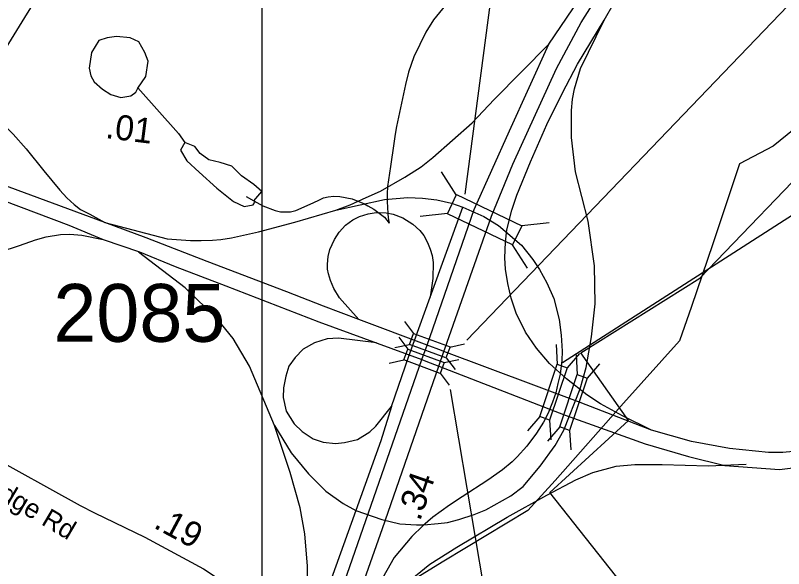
# Model space of a CAD drawing. Extents: x 1662474 to 1856135, y 779280 to 917889.
# Drawn here: x 1729808 to 1733635, y 861632 to 864388 of the extents above; entities that cross this region are included whole.
import ezdxf

# ---------------------------------------------------------------- set-up
doc = ezdxf.new("R2010")
doc.units = 0
for name, color, linetype in [('Cogo Default Point CELL', 7, 'Continuous'), ('Exist Boundary Political City Limit New', 7, 'Continuous'), ('Exist Hydrographic Misc Water Feature', 7, 'Continuous'), ('Exist Hydrographic Pond Under 1500 Sq Ft', 7, 'Continuous'), ('Exist Road Non-System Type 51', 7, 'Continuous'), ('Exist Road Primary Interstate Divided Center Attributed', 7, 'Continuous'), ('Exist Road Primary Interstate Mileage Hundredths English Label', 7, 'Continuous'), ('Exist Road Primary Interstate Ramp 1 Lane Attributed', 7, 'Continuous'), ('Exist Road Primary Interstate Structure Standard Bridge CELL', 7, 'Continuous'), ('Exist Road Primary Interstate Structure Standard Bridge Number Label', 7, 'Continuous'), ('Exist Road Secondary Structure Standard Bridge CELL', 7, 'Continuous'), ('Exist Road Secondary Structure Standard Bridge Number Label', 7, 'Continuous'), ('Exist Road Secondary Type 51 Attributed', 7, 'Continuous'), ('Exist Road Secondary Type 51 Divided Attributed', 7, 'Continuous'), ('Exist Road Secondary Type 51 Label', 7, 'Continuous'), ('Exist Utilities Electrical Transmission Line', 7, 'Continuous'), ('Map Preparation Boundary City Limit Buffer Line', 7, 'Continuous'), ('Map Preparation Inset Cut Line', 7, 'Continuous'), ('Prop DGN Element Guardrail', 7, 'Continuous')]:
    doc.layers.add(name, color=color, linetype=linetype)

msp = doc.modelspace()

# ---------------------------------------------------------------- linework, layer by layer
at = {"layer": 'Exist Boundary Political City Limit New'}
msp.add_lwpolyline([(1733130.6, 861176.5), (1732470.5, 862010.6), (1732861.4, 862369.6), (1732623.8, 862707.4), (1733217.5, 863079.2), (1733846.9, 863732.6), (1733755, 863818.2), (1734329.8, 864292.5), (1734714.6, 864615.9), (1734841.9, 864702.2), (1734844.2, 864685.5), (1735436.6, 864250.4), (1735473.2, 864227.2), (1735475.6, 864223.6), (1735477.5, 864220.9), (1735487.9, 864200.9), (1735480.4, 864095.8)], dxfattribs=at)
at = {"layer": 'Exist Hydrographic Misc Water Feature'}
for points in [[(1732044.8, 864548.2), (1732016.5, 864513.4), (1732000.5, 864494.1), (1731978, 864468.3), (1731951.5, 864440.9), (1731935.1, 864420.7), (1731891, 864365.1), (1731851.6, 864304.3), (1731791.8, 864180.8), (1731765.5, 864104.1), (1731751.4, 864042.9), (1731706.5, 863833.7), (1731700.1, 863796), (1731692.3, 863749.5), (1731675.9, 863634.2), (1731662.2, 863534.3), (1731659.7, 863498.2), (1731659.1, 863460.5), (1731662.4, 863400.5), (1731664, 863378.4), (1731669.1, 863352.7)], [(1730417.8, 864026), (1730619.5, 863799.2), (1730652.1, 863753.5)], [(1730958, 863484.7), (1730994.9, 863464.2), (1731040.3, 863439.5), (1731102.2, 863416), (1731128.2, 863409.7), (1731153.9, 863409.2), (1731177.8, 863409.6), (1731204.1, 863414.8), (1731260.5, 863439.9), (1731294.7, 863455.6), (1731319.1, 863467.5), (1731343.1, 863479.2), (1731365.5, 863482.9), (1731393.4, 863486.4), (1731423.5, 863485.8), (1731485.2, 863473.1), (1731513.1, 863462.6), (1731542.8, 863449.7), (1731562.9, 863439.5), (1731592.7, 863421.6), (1731646, 863382.9), (1731669.1, 863352.7)]]:
    msp.add_lwpolyline(points, dxfattribs=at)
at = {"layer": 'Exist Hydrographic Pond Under 1500 Sq Ft'}
for points in [[(1730417.2, 864025.1), (1730458.1, 864083.6), (1730469.8, 864159.6), (1730452.3, 864203.4), (1730423, 864256.1), (1730379.1, 864276.5), (1730311.9, 864282.4), (1730265.1, 864276.5), (1730224.1, 864261.9), (1730186.1, 864203.4), (1730174.4, 864124.5), (1730183.2, 864086.5), (1730200.7, 864057.2), (1730241.7, 864019.2), (1730282.6, 863992.9), (1730332.3, 863978.3), (1730382.1, 863987.1), (1730408.4, 864004.6), (1730417.2, 864025.1)], [(1730652.1, 863753.5), (1730630.6, 863716.3), (1730661.4, 863663.6), (1730723, 863606.4), (1730811, 863527.2), (1730894.7, 863461.2), (1730947.5, 863434.8), (1730991.5, 863443.6), (1731000.3, 863456.8)], [(1730994.9, 863464.2), (1731035.5, 863509.6), (1730995.9, 863544.8), (1730934.3, 863588.8), (1730885.9, 863637.2), (1730828.6, 863654.8), (1730771.4, 863668), (1730727.4, 863698.7), (1730701, 863733.9), (1730652.1, 863753.5)]]:
    msp.add_lwpolyline(points, dxfattribs=at)
at = {"layer": 'Exist Road Non-System Type 51'}
msp.add_lwpolyline([(1729605.9, 863972.9), (1729690.7, 864110.7), (1729775.7, 864247.7), (1729855, 864377.6), (1729922.8, 864488.7)], dxfattribs=at)
at = {"layer": 'Exist Road Primary Interstate Divided Center Attributed'}
for points in [[(1731858.4, 862745.2), (1732093.7, 863420.3), (1732268.4, 863812.3), (1732465.5, 864244.6), (1732585.4, 864419.3), (1732690.6, 864591.8), (1732802.6, 864744.1), (1732950.5, 864950.1), (1733044.7, 865064.5), (1733192, 865243.6), (1733355.2, 865428.7), (1733500, 865571.6)], [(1731942.7, 862713.5), (1731947, 862726), (1732180, 863386.7), (1732285.2, 863646.6), (1732503.6, 864123.6), (1732626.8, 864352.1), (1732772.4, 864585.1), (1732994.1, 864887.4), (1733183.1, 865118.2), (1733399, 865353.1)], [(1731833.1, 862672.7), (1731858.4, 862745.2)], [(1731917.3, 862640.4), (1731942.7, 862713.5)], [(1731247.8, 860993.7), (1731833.1, 862672.7)], [(1731300.7, 860880.6), (1731328.8, 860961), (1731636.8, 861832.3), (1731917.3, 862640.4)]]:
    msp.add_lwpolyline(points, dxfattribs=at)
at = {"layer": 'Exist Road Primary Interstate Ramp 1 Lane Attributed'}
for p, q in [((1731873.4, 862983.6), (1732036.2, 863432.6)), ((1731795.4, 862768.3), (1731873.4, 862983.6)), ((1731768.4, 862689.9), (1731795.4, 862768.3)), ((1731681, 862438.7), (1731768.4, 862689.9))]:
    msp.add_line(p, q, dxfattribs=at)
for points in [[(1732740.7, 864363), (1732895.4, 864634.5), (1732976, 864779.8), (1733074.1, 864934.1), (1733169.6, 865064.5), (1733267.7, 865177.9), (1733399, 865353.1)], [(1731841.9, 861849.3), (1731913.1, 861855.7), (1731960.4, 861861.2), (1732016.1, 861875.6), (1732093.2, 861901.5), (1732150.8, 861924.1), (1732276.3, 861993.6), (1732336.7, 862040.6), (1732421.9, 862141.4), (1732495.8, 862244.4), (1732540.6, 862320.6), (1732621.2, 862526.6), (1732650.3, 862634.2), (1732677.2, 862786.5), (1732696.2, 862950), (1732691.8, 863140.4), (1732660.4, 863362.1), (1732597.7, 863608.5), (1732578.6, 863778.7), (1732578.6, 863913.1), (1732583.7, 863970.2), (1732593.6, 864021.9), (1732623.4, 864123.6), (1732740.7, 864363)], [(1732976.1, 862321.4), (1732831.2, 862392.7), (1732721.8, 862452.9), (1732653.6, 862497.7), (1732553.3, 862576.3), (1732468.7, 862653.4), (1732402.8, 862730.1), (1732349.5, 862809.2), (1732303, 862904.2), (1732276.6, 862978.4), (1732260, 863052), (1732248.8, 863123.7), (1732245.8, 863179.4), (1732249.5, 863257.6), (1732256, 863318.8), (1732280.1, 863416.8), (1732306, 863491.5), (1732373.9, 863658.7), (1732454.8, 863844.3), (1732533.7, 864001.5), (1732607.1, 864143.8), (1732740.7, 864363)], [(1731403.3, 863416.6), (1731475.7, 863443.6), (1731555.1, 863479.6), (1731626.6, 863512.5), (1731748, 863581.5), (1731828.9, 863632.4), (1731886.5, 863680.2), (1732083.6, 863852.6), (1732193.4, 863969.1), (1732465.5, 864244.6)], [(1729662.9, 863930), (1729795.9, 863795.8), (1729861.9, 863722.8), (1729949, 863612.4), (1730029.9, 863517), (1730064.4, 863478.6), (1730100.4, 863445.6), (1730132.8, 863421.1), (1730177.9, 863396.8), (1730253.7, 863355.3)], [(1731403.3, 863416.6), (1731645.7, 863469.6), (1731762.2, 863480.8), (1731836.1, 863476.3), (1731906.5, 863468.6), (1731980.7, 863451.6), (1732036.2, 863432.6), (1732141.6, 863384.9), (1732215, 863340.2), (1732328.9, 863243.4), (1732386.1, 863170.9), (1732419, 863121.4), (1732454.5, 863055.5), (1732490.2, 862976.9), (1732517.2, 862873.2), (1732527.2, 862794.8), (1732531.6, 862714.8), (1732529.2, 862667.9), (1732521.2, 862601), (1732510.7, 862554.5), (1732499.2, 862506.6), (1732483.2, 862461.1), (1732462.2, 862406.7), (1732438.3, 862360.6), (1732403, 862305.8), (1732354.7, 862242.2), (1732307.1, 862188.9), (1732281.7, 862163.4), (1732234, 862124.4), (1732161, 862072.5), (1732033.4, 861989.6), (1731969.5, 861948.6), (1731887.7, 861888.3), (1731837.1, 861845.2), (1731782.4, 861792), (1731695, 861686.7), (1731621.1, 861556.8)], [(1730253.7, 863355.3), (1730563.9, 863274.8), (1730680.5, 863265.8), (1730733.5, 863265.8), (1730788.9, 863268.3), (1730831.4, 863271.3), (1730884.2, 863279.2), (1731018.2, 863309.8), (1731199.5, 863357.7), (1731403.3, 863416.6)], [(1731518.4, 862873.3), (1731422.6, 862980.2), (1731394, 863027.2), (1731377.2, 863067.6), (1731367.7, 863099.5), (1731363.3, 863123), (1731363.3, 863147.6), (1731365.8, 863185.7), (1731373.6, 863221), (1731396.6, 863270.3), (1731420.1, 863307.2), (1731452, 863342.5), (1731489.2, 863368.3), (1731521.2, 863385.6), (1731564.3, 863399.1), (1731595.1, 863403.5), (1731623.1, 863405.2), (1731655.3, 863404.1), (1731688.9, 863397.9), (1731738.1, 863379.5), (1731787.4, 863348.1), (1731822.1, 863316.7), (1731842.3, 863290.4), (1731860.8, 863256.8), (1731874.2, 863222.7), (1731883.7, 863190.8), (1731888.2, 863156.6), (1731887.4, 863077.6), (1731873.4, 862983.6)], [(1729673.8, 863202.9), (1729731.6, 863209.6), (1729828.7, 863241), (1729907.9, 863270.1), (1729960.2, 863284.3), (1730032.3, 863296.7), (1730078.6, 863298.2), (1730138.3, 863292.2), (1730245.5, 863270.9)], [(1731098.1, 862345.2), (1730973.8, 862640.9), (1730893.2, 862777.5), (1730812.5, 862876.1), (1730653.5, 863030.6), (1730420.6, 863207.6)], [(1731607.1, 862755.7), (1731416.7, 862780.3), (1731360.7, 862775.8), (1731298, 862755.7), (1731242, 862724.3), (1731201.1, 862682.9), (1731169.8, 862640.3), (1731154.1, 862591), (1731144, 862531.7), (1731141.8, 862483.5), (1731156.3, 862415.2), (1731196.7, 862353.6), (1731237, 862314.4), (1731291.9, 862277.5), (1731341.1, 862261.8), (1731402.7, 862255.1), (1731446.4, 862260.7), (1731511.4, 862274.1), (1731573, 862313.3), (1731603.2, 862341.3), (1731681, 862438.7)], [(1731681, 862438.7), (1731627.8, 862268.3), (1731503.9, 861920.7)], [(1731235.2, 861171.4), (1731251.5, 861337.3), (1731262.7, 861467.2), (1731262.7, 861644.1), (1731249.3, 861805.4), (1731225.8, 861935.3), (1731176.5, 862110), (1731098.1, 862345.2)], [(1731098.1, 862345.2), (1731181, 862208.6), (1731268.3, 862103.3), (1731353.5, 862018.2), (1731440.8, 861955.5), (1731503.9, 861920.7)], [(1731538.2, 861290.3), (1731643.5, 861442.6), (1731755.5, 861559), (1731872, 861653.1), (1732006.4, 861738.2), (1732258.3, 861888.3), (1732455.5, 861998), (1732598.8, 862074.2), (1732683.9, 862110), (1732800.4, 862141.4), (1732893.3, 862150.4), (1733030, 862150.4), (1733258.4, 862143.6), (1733448.8, 862152.6)], [(1731503.9, 861920.7), (1731366.1, 861537), (1731235.2, 861171.4)], [(1731503.9, 861920.7), (1731633.4, 861876.1), (1731722.4, 861854.9), (1731806.1, 861849.3), (1731841.9, 861849.3)]]:
    msp.add_lwpolyline(points, dxfattribs=at)
at = {"layer": 'Exist Road Primary Interstate Structure Standard Bridge CELL'}
for p, q in [((1732004.2, 863493), (1731930.7, 863609)), ((1731959.7, 863400.3), (1731823.3, 863385)), ((1732466.5, 863354.1), (1732330.1, 863338.8)), ((1732358.1, 863127.9), (1732284.6, 863243.9)), ((1732500.8, 862747.9), (1732506.7, 862650.7)), ((1732618.1, 862703.2), (1732555.9, 862632)), ((1732600.4, 862696.5), (1732606.2, 862599.3)), ((1732717.7, 862651.8), (1732655.5, 862580.5)), ((1732420.4, 862389.5), (1732358.2, 862318.3)), ((1732468.5, 862371.2), (1732474.4, 862274)), ((1732520, 862338.1), (1732457.8, 862266.8)), ((1732568.1, 862319.8), (1732574, 862222.6))]:
    msp.add_line(p, q, dxfattribs=at)
for points in [[(1732284.6, 863243.9), (1731959.5, 863399.8), (1732005, 863494.7), (1732330.1, 863338.8)], [(1732555.9, 862632), (1732468.7, 862371.1), (1732419.5, 862389.9), (1732506.7, 862650.7)], [(1732655.5, 862580.5), (1732568.3, 862319.7), (1732519.1, 862338.4), (1732606.2, 862599.3)]]:
    msp.add_lwpolyline(points, close=True, dxfattribs=at)
at = {"layer": 'Exist Road Primary Interstate Structure Standard Bridge Number Label'}
msp.add_line((1732532.8, 862657.7), (1734380.2, 863844.9), dxfattribs=at)
at = {"layer": 'Exist Road Secondary Structure Standard Bridge CELL'}
for p, q in [((1731746.5, 862862.1), (1731791.2, 862802.9)), ((1731717.5, 862784.4), (1731762.2, 862725.2)), ((1731698.5, 862732.8), (1731771.1, 862748.6)), ((1731972.7, 862735.5), (1732045.3, 862751.4)), ((1731953.1, 862682.5), (1731997.8, 862623.3)), ((1731669.5, 862655.1), (1731742.1, 862670.9)), ((1731943.7, 862657.8), (1732016.3, 862673.6)), ((1731924.1, 862604.7), (1731968.8, 862545.5))]:
    msp.add_line(p, q, dxfattribs=at)
for points in [[(1731791.2, 862802.9), (1731972.8, 862735.8), (1731952.7, 862681.5), (1731771.1, 862748.6)], [(1731762.2, 862725.2), (1731943.8, 862658), (1731923.7, 862603.7), (1731742.1, 862670.9)]]:
    msp.add_lwpolyline(points, close=True, dxfattribs=at)
at = {"layer": 'Exist Road Secondary Structure Standard Bridge Number Label'}
for p, q in [((1732048.9, 863497.3), (1732477, 866744.7)), ((1732056.3, 862769.6), (1734931.5, 865764.5)), ((1731973.4, 862523.4), (1732741.9, 857968.5))]:
    msp.add_line(p, q, dxfattribs=at)
at = {"layer": 'Exist Road Secondary Type 51 Attributed'}
for points in [[(1724534, 865870.1), (1724610.8, 865781.6), (1725089.6, 865510), (1725153.1, 865472.6), (1725345.5, 865264.5), (1725569.3, 865012.2), (1725773.5, 864848.9), (1726250.5, 864573), (1726288, 864547.1), (1726466.6, 864279.2), (1726480.5, 864266), (1726531, 864243.2), (1727019.3, 864202.7), (1727325.5, 864168.6), (1727420.6, 864132.1), (1727620.6, 864072.3), (1728092.5, 863901.6), (1728335.9, 863794.2), (1728559.2, 863587.2), (1729063.1, 862793.5), (1729359.2, 862510.1), (1729655.2, 862207.7), (1730130.6, 861946.9)], [(1730130.6, 861946.9), (1730202.2, 861909.5), (1730452.1, 861787.9), (1730745.6, 861630.6), (1730871.6, 861547), (1730910.5, 861514.6), (1730962.5, 861468.1), (1730997, 861429.1)]]:
    msp.add_lwpolyline(points, dxfattribs=at)
at = {"layer": 'Exist Road Secondary Type 51 Divided Attributed'}
for points in [[(1729392.1, 863597.2), (1729584, 863526.3), (1730073.6, 863343.2), (1730245.5, 863270.9)], [(1730253.7, 863355.3), (1729590.5, 863600.1)], [(1731159.5, 863009.8), (1730763.6, 863162.3), (1730459.1, 863279.5), (1730253.7, 863355.3)], [(1730245.5, 863270.9), (1730425.3, 863209.5), (1730604.3, 863136.6), (1730856.5, 863039.5)], [(1730856.5, 863039.5), (1731319.2, 862861.3), (1731833.1, 862672.7)], [(1731858.4, 862745.2), (1731518.4, 862873.3), (1731341.9, 862939.6), (1731159.5, 863009.8)], [(1731942.7, 862713.5), (1731930.1, 862718.2), (1731858.4, 862745.2)], [(1734601.1, 862447.4), (1734413.5, 862382.5), (1734151.2, 862298.9), (1734012.7, 862256.6), (1733905.1, 862234.1), (1733752.4, 862221.5), (1733631.5, 862209.7), (1733559.9, 862209.3), (1733364.9, 862230.8), (1733176.5, 862264.7), (1732976.1, 862321.4), (1732621.7, 862458.5), (1731942.7, 862713.5)], [(1731833.1, 862672.7), (1731851.7, 862665.8), (1731917.3, 862640.4)], [(1731917.3, 862640.4), (1732546, 862396.7), (1732944.6, 862252.8), (1733160.3, 862190.4), (1733341.8, 862145.9), (1733613.5, 862125.6), (1733784.6, 862146.3), (1733910.6, 862157.2), (1734218.5, 862232.9), (1734553.3, 862342.4), (1734994, 862506.4)]]:
    msp.add_lwpolyline(points, dxfattribs=at)
at = {"layer": 'Exist Utilities Electrical Transmission Line'}
msp.add_lwpolyline([(1734009.4, 864081.6), (1733583.4, 863735.9), (1733414.3, 863647.5), (1733282, 863248.8), (1733176.4, 862937.8), (1733116.7, 862766.4), (1732837, 862455.1), (1732496.6, 862070.5), (1732360.7, 861921.7), (1731941.7, 861668), (1731347.3, 861304.1)], dxfattribs=at)
at = {"layer": 'Map Preparation Boundary City Limit Buffer Line'}
msp.add_lwpolyline([(1733130.6, 861176.5), (1732470.5, 862010.6), (1732861.4, 862369.6), (1732623.8, 862707.4), (1733217.5, 863079.2), (1733846.9, 863732.6), (1733755, 863818.2), (1734329.8, 864292.5), (1734714.6, 864615.9), (1734841.9, 864702.2), (1734844.2, 864685.5), (1735436.6, 864250.4), (1735473.2, 864227.2), (1735475.6, 864223.6), (1735477.5, 864220.9), (1735487.9, 864200.9), (1735480.4, 864095.8)], dxfattribs=at)
at = {"layer": 'Map Preparation Inset Cut Line'}
for points in [[(1731035.7, 826588.1), (1668486.3, 826588.1), (1668486.3, 870408.9), (1731035.7, 870408.9)], [(1731035.7, 826588.1), (1793585.1, 826588.1), (1793585.1, 870408.9), (1731035.7, 870408.9)]]:
    msp.add_lwpolyline(points, close=True, dxfattribs=at)

# ---------------------------------------------------------------- texts
at = {"layer": 'Cogo Default Point CELL'}
msp.add_text('2085', height=288, dxfattribs=at).set_placement((1729996.9, 862761.5))
at = {"layer": 'Exist Road Primary Interstate Mileage Hundredths English Label'}
msp.add_text('.34', height=125, rotation=70.7806, dxfattribs=at).set_placement((1731822.9, 861864.9))
at = {"layer": 'Exist Road Secondary Type 51 Label'}
msp.add_text('Old Oak Ridge Rd', height=95, rotation=329.4921, dxfattribs=at).set_placement((1729183.6, 862294.8))
at = {"layer": 'Prop DGN Element Guardrail'}
for s, rotation, p in [('.01', 352.7468, (1730252.8, 863777.1)), ('.19', 331.8176, (1730491.1, 861837.9))]:
    msp.add_text(s, height=125, rotation=rotation, dxfattribs=at).set_placement(p)

doc.saveas('drawing.dxf')
